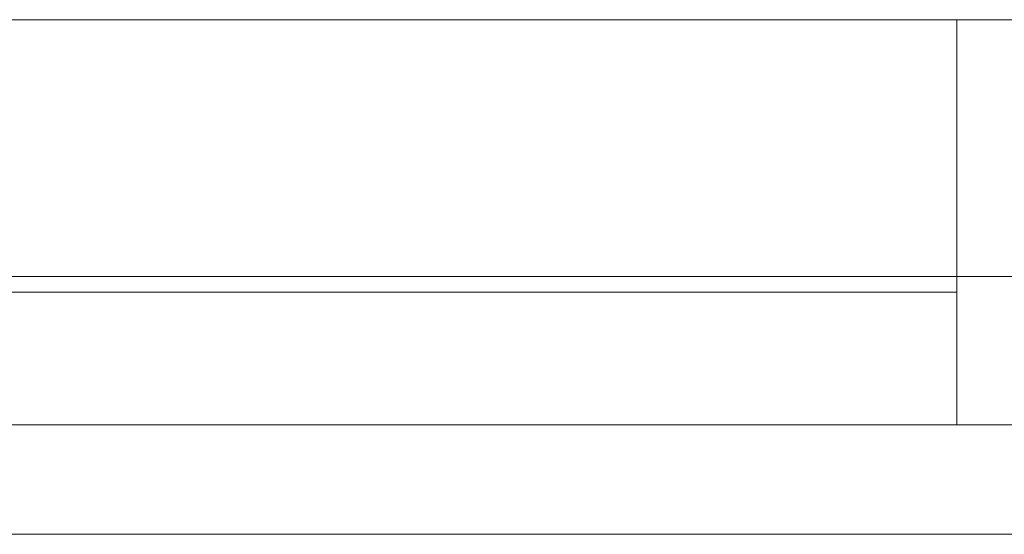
# Model space of a CAD drawing. Header units: millimetres. Extents: x 321 to 585, y -277 to 9.
# Tile 992 of 1056: x 373.78 to 376.45, y -40.11 to -38.72. Entities that reach past the tile are written whole.
import ezdxf

# ---------------------------------------------------------------- set-up
doc = ezdxf.new("R2010")
doc.units = ezdxf.units.MM
doc.header["$MEASUREMENT"] = 0
for name, color, linetype, lineweight in [('IFC-Laje-Contorno', 134, 'Continuous', 5), ('IFC-Parede-Contorno', 42, 'Continuous', 5), ('IFC-Viga-Contorno', 66, 'Continuous', 5)]:
    doc.layers.add(name, color=color, linetype=linetype, lineweight=lineweight)

msp = doc.modelspace()

# ---------------------------------------------------------------- linework, layer by layer
at = {"layer": 'IFC-Laje-Contorno', "color": 7, "lineweight": 5}
for p, q in [((371.4231, -38.7154), (376.3251, -38.7154)), ((371.4231, -38.7154), (376.3251, -38.7154)), ((376.3251, -38.7154), (387.0231, -38.7154)), ((376.3251, -39.8154), (376.3251, -38.7154)), ((376.3251, -39.4132), (376.3251, -38.7154)), ((376.3251, -38.7154), (387.0231, -38.7154)), ((371.523, -39.4132), (376.3251, -39.4132)), ((372.1258, -39.4132), (375.1751, -39.4132)), ((371.523, -39.8154), (376.3251, -39.8154)), ((376.3251, -39.8154), (378.4256, -39.8154))]:
    msp.add_line(p, q, dxfattribs=at)
at = {"layer": 'IFC-Parede-Contorno', "color": 7, "lineweight": 5}
for p, q in [((373.4299, -39.4132), (376.3251, -39.4132)), ((376.3251, -39.4132), (376.6858, -39.4132)), ((373.4299, -40.1132), (376.6858, -40.1132))]:
    msp.add_line(p, q, dxfattribs=at)
at = {"layer": 'IFC-Viga-Contorno', "color": 7, "lineweight": 5}
msp.add_line((371.6146, -39.4554), (376.3251, -39.4554), dxfattribs=at)

doc.saveas('drawing.dxf')
